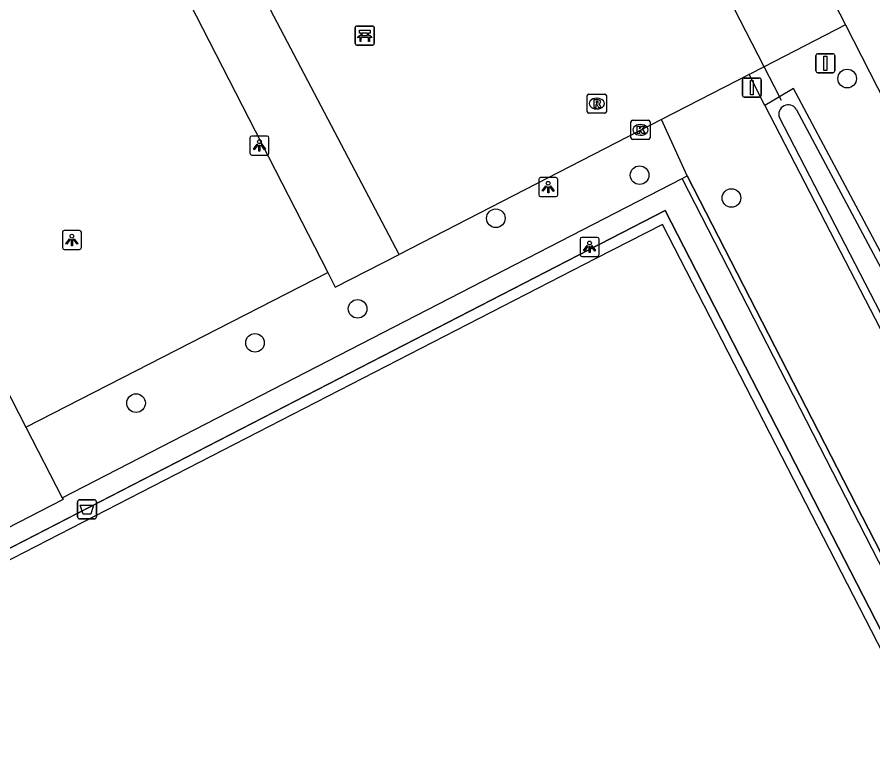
# Model space of a CAD drawing. Extents: x 158838 to 160074, y 386376 to 387776.
# Drawn here: x 159419.8 to 159464.76, y 387170.49 to 387209.3 of the extents above; entities that cross this region are included whole.
import ezdxf

# ---------------------------------------------------------------- set-up
doc = ezdxf.new("R2010")
doc.units = 0
for name, color, linetype in [('IMGEO_Afsluitpaal', 7, 'Continuous'), ('IMGEO_Afvalbak', 7, 'Continuous'), ('IMGEO_Bank', 7, 'Continuous'), ('IMGEO_Boom', 7, 'Continuous'), ('IMGEO_Duiker', 7, 'Continuous'), ('IMGEO_Fietspad_gesloten', 7, 'Continuous'), ('IMGEO_Groenvoorziening', 7, 'Continuous'), ('IMGEO_Hek', 7, 'Continuous'), ('IMGEO_Kolk', 7, 'Continuous'), ('IMGEO_Lichtpunt', 7, 'Continuous'), ('IMGEO_Rioolput', 7, 'Continuous'), ('IMGEO_Verkeersbordpaal', 7, 'Continuous'), ('IMGEO_Voetpad_open', 7, 'Continuous'), ('IMGEO_Waterloop', 7, 'Continuous')]:
    doc.layers.add(name, color=color, linetype=linetype)

msp = doc.modelspace()

# ---------------------------------------------------------------- linework, layer by layer
at = {"layer": 'IMGEO_Afsluitpaal'}
for p, q in [((159457.9, 387205.194), (159457.9, 387205.994)), ((159457.9, 387205.994), (159457.9, 387205.194)), ((159458, 387206.094), (159458.79, 387206.094)), ((159458.79, 387206.094), (159458, 387206.094)), ((159458.89, 387205.994), (159458.89, 387205.194)), ((159458.89, 387205.194), (159458.89, 387205.994)), ((159458.79, 387205.094), (159458, 387205.094)), ((159458, 387205.094), (159458.79, 387205.094))]:
    msp.add_line(p, q, dxfattribs=at)
msp.add_lwpolyline([(159458.32, 387205.969), (159458.47, 387205.969), (159458.47, 387205.219), (159458.32, 387205.219), (159458.32, 387205.969)], dxfattribs=at)
for centre, start, end in [((159458, 387205.994), 90, 180), ((159458, 387205.994), 90, 180), ((159458.79, 387205.994), 0, 90), ((159458.79, 387205.994), 360, 90), ((159458, 387205.194), 180, 270), ((159458, 387205.194), 180, 270), ((159458.79, 387205.194), 270, 0), ((159458.79, 387205.194), 270, 0)]:
    msp.add_arc(centre, 0.1, start, end, dxfattribs=at)
at = {"layer": 'IMGEO_Afvalbak'}
for p, q in [((159422.976, 387183.043), (159422.976, 387183.843)), ((159422.976, 387183.843), (159422.976, 387183.043)), ((159423.076, 387183.943), (159423.866, 387183.943)), ((159423.866, 387183.943), (159423.076, 387183.943)), ((159423.966, 387183.843), (159423.966, 387183.043)), ((159423.966, 387183.043), (159423.966, 387183.843)), ((159423.866, 387182.943), (159423.076, 387182.943)), ((159423.076, 387182.943), (159423.866, 387182.943))]:
    msp.add_line(p, q, dxfattribs=at)
msp.add_lwpolyline([(159423.119, 387183.657), (159423.823, 387183.657), (159423.674, 387183.187), (159423.268, 387183.187), (159423.119, 387183.657)], dxfattribs=at)
for centre, start, end in [((159423.076, 387183.843), 90, 180), ((159423.076, 387183.843), 90, 180), ((159423.866, 387183.843), 0, 90), ((159423.866, 387183.843), 360, 90), ((159423.076, 387183.043), 180, 270), ((159423.076, 387183.043), 180, 270), ((159423.866, 387183.043), 270, 0), ((159423.866, 387183.043), 270, 0)]:
    msp.add_arc(centre, 0.1, start, end, dxfattribs=at)
at = {"layer": 'IMGEO_Bank'}
for p, q in [((159437.565, 387207.904), (159437.565, 387208.745)), ((159437.565, 387208.745), (159437.565, 387207.904)), ((159437.64, 387208.829), (159438.481, 387208.829)), ((159438.481, 387208.829), (159437.64, 387208.829)), ((159437.874, 387208.335), (159437.874, 387208.441)), ((159437.918, 387208.441), (159437.918, 387208.335)), ((159438.206, 387208.447), (159437.924, 387208.447)), ((159438.212, 387208.335), (159438.212, 387208.441)), ((159438.256, 387208.441), (159438.256, 387208.335)), ((159438.565, 387208.754), (159438.565, 387207.913)), ((159438.565, 387207.913), (159438.565, 387208.754)), ((159438.262, 387208.227), (159437.869, 387208.227)), ((159437.924, 387208.329), (159438.206, 387208.329)), ((159438.49, 387207.829), (159437.649, 387207.829)), ((159437.649, 387207.829), (159438.49, 387207.829))]:
    msp.add_line(p, q, dxfattribs=at)
for points in [[(159437.868, 387208.447), (159437.782, 387208.447), (159437.782, 387208.608), (159438.345, 387208.608), (159438.345, 387208.447), (159438.262, 387208.447)], [(159437.812, 387208.227), (159437.67, 387208.227), (159437.782, 387208.329), (159437.868, 387208.329)], [(159437.862, 387208.22), (159437.862, 387208.013), (159437.819, 387208.013), (159437.819, 387208.22)], [(159438.262, 387208.329), (159438.345, 387208.329), (159438.457, 387208.227), (159438.318, 387208.227)], [(159438.312, 387208.22), (159438.312, 387208.013), (159438.268, 387208.013), (159438.268, 387208.22)]]:
    msp.add_lwpolyline(points, dxfattribs=at)
for centre, radius, start, end in [((159437.643, 387208.751), 0.0779, 92.4484, 184.2845), ((159437.643, 387208.751), 0.0779, 92.4484, 184.2845), ((159437.867, 387208.44), 0.00671, 2.8957, 87.1043), ((159437.924, 387208.44), 0.00671, 92.8957, 177.1043), ((159438.206, 387208.44), 0.00671, 2.8957, 87.1043), ((159438.263, 387208.44), 0.00671, 92.8957, 177.1043), ((159438.487, 387208.751), 0.0779, 2.4484, 94.2845), ((159438.487, 387208.751), 0.0779, 2.4484, 94.2845), ((159437.812, 387208.22), 0.00671, 2.8957, 87.1043), ((159437.869, 387208.22), 0.00671, 92.8957, 177.1043), ((159437.867, 387208.336), 0.00671, 272.8957, 357.1043), ((159437.924, 387208.336), 0.00671, 182.8957, 267.1043), ((159438.206, 387208.336), 0.00671, 272.8957, 357.1043), ((159438.263, 387208.336), 0.00671, 182.8957, 267.1043), ((159438.261, 387208.22), 0.00671, 2.8957, 87.1043), ((159438.318, 387208.22), 0.00671, 92.8957, 177.1043), ((159437.643, 387207.907), 0.0779, 182.4484, 274.2845), ((159437.643, 387207.907), 0.0779, 182.4484, 274.2845), ((159438.487, 387207.907), 0.0779, 272.4484, 4.2845), ((159438.487, 387207.907), 0.0779, 272.4484, 4.2845)]:
    msp.add_arc(centre, radius, start, end, dxfattribs=at)
at = {"layer": 'IMGEO_Boom'}
for centre in [(159463.403, 387206.068), (159452.501, 387200.993), (159457.325, 387199.796), (159444.951, 387198.731), (159437.689, 387193.976), (159432.3, 387192.188), (159426.052, 387189.023)]:
    msp.add_circle(centre, 0.489, dxfattribs=at)
at = {"layer": 'IMGEO_Duiker'}
msp.add_lwpolyline([(159459.961, 387204.908), (159459.584, 387205.643), (159459.046, 387206.691), (159455.879, 387212.867), (159454.611, 387215.341), (159454.518, 387215.522)], dxfattribs=at)
at = {"layer": 'IMGEO_Fietspad_gesloten'}
for points in [[(159460.069, 387215.225), (159463.31, 387208.883)], [(159463.31, 387208.883), (159498.479, 387140.058), (159499.063, 387138.25)]]:
    msp.add_lwpolyline(points, dxfattribs=at)
at = {"layer": 'IMGEO_Groenvoorziening'}
for points in [[(159439.877, 387196.836), (159427.956, 387219.515), (159424.823, 387217.915)], [(159463.31, 387208.883), (159459.046, 387206.691), (159458.259, 387206.286)], [(159458.259, 387206.286), (159453.647, 387203.915)], [(159459.088, 387204.658), (159458.259, 387206.286)], [(159494.906, 387135.392), (159496.608, 387136.401), (159468.304, 387191.056), (159460.577, 387205.549), (159459.854, 387205.116), (159459.088, 387204.658)], [(159459.088, 387204.658), (159494.906, 387135.392)], [(159453.647, 387203.915), (159439.877, 387196.836)], [(159454.996, 387200.96), (159453.647, 387203.915)], [(159454.739, 387200.828), (159454.996, 387200.96)], [(159454.996, 387200.96), (159491.48, 387129.969)], [(159436.117, 387195.89), (159436.518, 387195.109), (159439.877, 387196.836)]]:
    msp.add_lwpolyline(points, dxfattribs=at)
at = {"layer": 'IMGEO_Hek'}
for points in [[(159422.168, 387184.048), (159454.739, 387200.828)], [(159454.739, 387200.828), (159454.996, 387200.96)], [(159491.486, 387129.957), (159491.48, 387129.969), (159454.996, 387200.96)], [(159357.694, 387149.458), (159357.636, 387149.571), (159453.843, 387199.132), (159486.981, 387134.684), (159482.964, 387132.627)]]:
    msp.add_lwpolyline(points, dxfattribs=at)
at = {"layer": 'IMGEO_Kolk'}
for p, q in [((159452.047, 387202.949), (159452.047, 387203.801)), ((159452.122, 387203.875), (159452.974, 387203.875)), ((159452.535, 387203.655), (159452.56, 387203.655)), ((159453.048, 387203.801), (159453.048, 387202.949)), ((159452.558, 387203.095), (159452.533, 387203.095)), ((159452.974, 387202.875), (159452.122, 387202.875))]:
    msp.add_line(p, q, dxfattribs=at)
for points in [[(159452.047, 387202.949), (159452.047, 387203.801)], [(159452.122, 387203.875), (159452.974, 387203.875)], [(159452.368, 387203.575), (159452.491, 387203.575), (159452.491, 387203.424), (159452.621, 387203.575), (159452.785, 387203.575), (159452.639, 387203.424), (159452.792, 387203.175), (159452.64, 387203.175), (159452.555, 387203.339), (159452.491, 387203.272), (159452.491, 387203.175), (159452.368, 387203.175), (159452.368, 387203.575)], [(159453.048, 387203.801), (159453.048, 387202.949)], [(159452.974, 387202.875), (159452.122, 387202.875)]]:
    msp.add_lwpolyline(points, dxfattribs=at)
for centre, start, end in [((159452.124, 387203.799), 91.552, 178.448), ((159452.124, 387203.799), 91.552, 178.448), ((159452.972, 387203.799), 1.552, 88.448), ((159452.972, 387203.799), 1.552, 88.448), ((159452.124, 387202.951), 181.552, 268.448), ((159452.124, 387202.951), 181.552, 268.448), ((159452.972, 387202.951), 271.552, 358.448), ((159452.972, 387202.951), 271.552, 358.448)]:
    msp.add_arc(centre, 0.0765, start, end, dxfattribs=at)
for centre, major_axis, ratio, start_param, end_param in [((159452.534, 387203.375), (-0.387, 0.002), 0.722429, 4.712389, 7.853982), ((159452.559, 387203.375), (-0.39, 0.002), 0.717154, 1.570796, 4.712389)]:
    msp.add_ellipse(centre, major_axis=major_axis, ratio=ratio, start_param=start_param, end_param=end_param, dxfattribs=at)
at = {"layer": 'IMGEO_Lichtpunt'}
for p, q in [((159432.935, 387203.049), (159432.127, 387203.049)), ((159432.935, 387203.049), (159432.127, 387203.049)), ((159432.033, 387202.954), (159432.033, 387202.147)), ((159432.033, 387202.954), (159432.033, 387202.147)), ((159433.029, 387202.147), (159433.029, 387202.954)), ((159433.029, 387202.147), (159433.029, 387202.954)), ((159432.127, 387202.053), (159432.935, 387202.053)), ((159432.127, 387202.053), (159432.935, 387202.053)), ((159447.202, 387200.772), (159447.202, 387199.965)), ((159447.202, 387200.772), (159447.202, 387199.965)), ((159448.104, 387200.867), (159447.296, 387200.867)), ((159448.104, 387200.867), (159447.296, 387200.867)), ((159448.198, 387199.965), (159448.198, 387200.772)), ((159448.198, 387199.965), (159448.198, 387200.772)), ((159447.296, 387199.871), (159448.104, 387199.871)), ((159447.296, 387199.871), (159448.104, 387199.871)), ((159423.084, 387198.089), (159422.276, 387198.089)), ((159423.084, 387198.089), (159422.276, 387198.089)), ((159422.182, 387197.994), (159422.182, 387197.187)), ((159422.182, 387197.994), (159422.182, 387197.187)), ((159423.178, 387197.187), (159423.178, 387197.994)), ((159423.178, 387197.187), (159423.178, 387197.994)), ((159449.374, 387197.632), (159449.374, 387196.825)), ((159449.374, 387197.632), (159449.374, 387196.825)), ((159450.276, 387197.727), (159449.468, 387197.727)), ((159450.276, 387197.727), (159449.468, 387197.727)), ((159450.37, 387196.825), (159450.37, 387197.632)), ((159450.37, 387196.825), (159450.37, 387197.632)), ((159422.276, 387197.093), (159423.084, 387197.093)), ((159422.276, 387197.093), (159423.084, 387197.093)), ((159449.468, 387196.731), (159450.276, 387196.731)), ((159449.468, 387196.731), (159450.276, 387196.731))]:
    msp.add_line(p, q, dxfattribs=at)
for points in [[(159432.407, 387202.618), (159432.446, 387202.59), (159432.258, 387202.328), (159432.22, 387202.355), (159432.407, 387202.618)], [(159432.509, 387202.57), (159432.556, 387202.57), (159432.556, 387202.248), (159432.509, 387202.248), (159432.509, 387202.57)], [(159432.619, 387202.59), (159432.657, 387202.617), (159432.844, 387202.355), (159432.805, 387202.327), (159432.619, 387202.59)], [(159447.576, 387200.436), (159447.615, 387200.408), (159447.427, 387200.146), (159447.389, 387200.173), (159447.576, 387200.436)], [(159447.678, 387200.388), (159447.725, 387200.388), (159447.725, 387200.066), (159447.678, 387200.066), (159447.678, 387200.388)], [(159447.788, 387200.408), (159447.826, 387200.435), (159448.013, 387200.173), (159447.974, 387200.145), (159447.788, 387200.408)], [(159422.556, 387197.658), (159422.595, 387197.63), (159422.407, 387197.368), (159422.369, 387197.395), (159422.556, 387197.658)], [(159422.768, 387197.63), (159422.806, 387197.657), (159422.993, 387197.395), (159422.954, 387197.367), (159422.768, 387197.63)], [(159422.658, 387197.61), (159422.705, 387197.61), (159422.705, 387197.288), (159422.658, 387197.288), (159422.658, 387197.61)], [(159449.748, 387197.296), (159449.787, 387197.268), (159449.599, 387197.006), (159449.561, 387197.033), (159449.748, 387197.296)], [(159449.85, 387197.248), (159449.897, 387197.248), (159449.897, 387196.926), (159449.85, 387196.926), (159449.85, 387197.248)], [(159449.96, 387197.268), (159449.998, 387197.295), (159450.185, 387197.033), (159450.146, 387197.005), (159449.96, 387197.268)]]:
    msp.add_lwpolyline(points, dxfattribs=at)
for centre in [(159432.532, 387202.752), (159447.701, 387200.57), (159422.681, 387197.792), (159449.873, 387197.43)]:
    msp.add_circle(centre, 0.0994, dxfattribs=at)
for centre, start, end in [((159432.127, 387202.954), 90, 180), ((159432.127, 387202.954), 90, 180), ((159432.935, 387202.954), 0, 90), ((159432.935, 387202.954), 0, 90), ((159432.127, 387202.147), 180, 270), ((159432.127, 387202.147), 180, 270), ((159432.935, 387202.147), 270, 0), ((159432.935, 387202.147), 270, 360), ((159447.296, 387200.772), 90, 180), ((159447.296, 387200.772), 90, 180), ((159448.104, 387200.772), 0, 90), ((159448.104, 387200.772), 0, 90), ((159447.296, 387199.965), 180, 270), ((159447.296, 387199.965), 180, 270), ((159448.104, 387199.965), 270, 0), ((159448.104, 387199.965), 270, 360), ((159422.276, 387197.994), 90, 180), ((159422.276, 387197.994), 90, 180), ((159423.084, 387197.994), 0, 90), ((159423.084, 387197.994), 0, 90), ((159449.468, 387197.632), 90, 180), ((159449.468, 387197.632), 90, 180), ((159450.276, 387197.632), 0, 90), ((159450.276, 387197.632), 0, 90), ((159422.276, 387197.187), 180, 270), ((159422.276, 387197.187), 180, 270), ((159423.084, 387197.187), 270, 0), ((159423.084, 387197.187), 270, 360), ((159449.468, 387196.825), 180, 270), ((159449.468, 387196.825), 180, 270), ((159450.276, 387196.825), 270, 0), ((159450.276, 387196.825), 270, 360)]:
    msp.add_arc(centre, 0.0946, start, end, dxfattribs=at)
at = {"layer": 'IMGEO_Rioolput'}
for p, q in [((159449.754, 387204.327), (159449.754, 387205.179)), ((159449.829, 387205.253), (159450.681, 387205.253)), ((159450.242, 387205.033), (159450.267, 387205.033)), ((159450.755, 387205.179), (159450.755, 387204.327)), ((159450.265, 387204.473), (159450.24, 387204.473)), ((159450.681, 387204.253), (159449.829, 387204.253))]:
    msp.add_line(p, q, dxfattribs=at)
for points in [[(159449.754, 387204.327), (159449.754, 387205.179)], [(159449.829, 387205.253), (159450.681, 387205.253)], [(159450.343, 387204.951), (159450.091, 387204.953), (159450.091, 387204.553)], [(159450.269, 387204.872), (159450.215, 387204.872), (159450.215, 387204.791)], [(159450.755, 387205.179), (159450.755, 387204.327)], [(159450.091, 387204.553), (159450.215, 387204.553), (159450.215, 387204.715), (159450.226, 387204.715)], [(159450.215, 387204.791), (159450.267, 387204.791)], [(159450.273, 387204.686), (159450.344, 387204.553), (159450.484, 387204.553), (159450.419, 387204.679)], [(159450.681, 387204.253), (159449.829, 387204.253)]]:
    msp.add_lwpolyline(points, dxfattribs=at)
for centre, radius, start, end in [((159449.831, 387205.177), 0.0765, 91.552, 178.448), ((159449.831, 387205.177), 0.0765, 91.552, 178.448), ((159450.275, 387204.776), 0.0964, 77.0061, 93.1865), ((159450.289, 387204.833), 0.0378, 276.6634, 79.6772), ((159450.342, 387204.841), 0.109, 350.3612, 89.416), ((159450.34, 387204.841), 0.112, 277.5842, 350.9817), ((159450.679, 387205.177), 0.0765, 1.552, 88.448), ((159450.679, 387205.177), 0.0765, 1.552, 88.448), ((159450.225, 387204.662), 0.0533, 26.0293, 88.6989), ((159450.251, 387204.98), 0.19, 274.7715, 282.9687), ((159450.324, 387204.626), 0.108, 29.5134, 73.7905), ((159449.831, 387204.329), 0.0765, 181.552, 268.448), ((159449.831, 387204.329), 0.0765, 181.552, 268.448), ((159450.679, 387204.329), 0.0765, 271.552, 358.448), ((159450.679, 387204.329), 0.0765, 271.552, 358.448)]:
    msp.add_arc(centre, radius, start, end, dxfattribs=at)
for centre, major_axis, ratio, start_param, end_param in [((159450.241, 387204.753), (-0.387, 0.002), 0.722429, 4.712389, 7.853982), ((159450.266, 387204.753), (-0.39, 0.002), 0.717154, 1.570796, 4.712389)]:
    msp.add_ellipse(centre, major_axis=major_axis, ratio=ratio, start_param=start_param, end_param=end_param, dxfattribs=at)
at = {"layer": 'IMGEO_Verkeersbordpaal'}
for p, q in [((159461.763, 387206.475), (159461.763, 387207.275)), ((159461.763, 387207.275), (159461.763, 387206.475)), ((159461.863, 387207.375), (159462.653, 387207.375)), ((159462.653, 387207.375), (159461.863, 387207.375)), ((159462.753, 387207.275), (159462.753, 387206.475)), ((159462.753, 387206.475), (159462.753, 387207.275)), ((159462.653, 387206.375), (159461.863, 387206.375)), ((159461.863, 387206.375), (159462.653, 387206.375))]:
    msp.add_line(p, q, dxfattribs=at)
msp.add_lwpolyline([(159462.183, 387207.25), (159462.333, 387207.25), (159462.333, 387206.5), (159462.183, 387206.5), (159462.183, 387207.25)], dxfattribs=at)
for centre, start, end in [((159461.863, 387207.275), 90, 180), ((159461.863, 387207.275), 90, 180), ((159462.653, 387207.275), 0, 90), ((159462.653, 387207.275), 360, 90), ((159461.863, 387206.475), 180, 270), ((159461.863, 387206.475), 180, 270), ((159462.653, 387206.475), 270, 0), ((159462.653, 387206.475), 270, 0)]:
    msp.add_arc(centre, 0.1, start, end, dxfattribs=at)
at = {"layer": 'IMGEO_Voetpad_open'}
for points in [[(159424.823, 387217.915), (159425.394, 387216.814), (159436.117, 387195.89)], [(159407.952, 387211.785), (159420.265, 387187.762)], [(159422.168, 387184.048), (159454.739, 387200.828)], [(159483.442, 387131.694), (159488.799, 387134.444), (159454.739, 387200.828)], [(159357.636, 387149.571), (159357.694, 387149.458), (159390.615, 387085.34), (159482.964, 387132.627), (159486.981, 387134.684), (159453.843, 387199.132), (159417.921, 387180.627)], [(159453.705, 387198.411), (159450.209, 387196.614), (159358.268, 387149.353), (159390.832, 387085.959), (159482.689, 387133.165), (159486.302, 387135.022), (159453.705, 387198.411)], [(159420.265, 387187.762), (159436.117, 387195.89)], [(159420.265, 387187.762), (159422.168, 387184.048)], [(159422.168, 387184.048), (159422.214, 387183.959), (159417.472, 387181.524)]]:
    msp.add_lwpolyline(points, dxfattribs=at)
at = {"layer": 'IMGEO_Waterloop'}
for points in [[(159460.729, 387204.461), (159467.969, 387190.88), (159495.671, 387137.388)], [(159494.793, 387136.593), (159494.583, 387136.84), (159459.845, 387204.017)]]:
    msp.add_lwpolyline(points, dxfattribs=at)
msp.add_arc((159460.312, 387204.189), 0.498, 33.1183, 200.219, dxfattribs=at)

doc.saveas('drawing.dxf')
